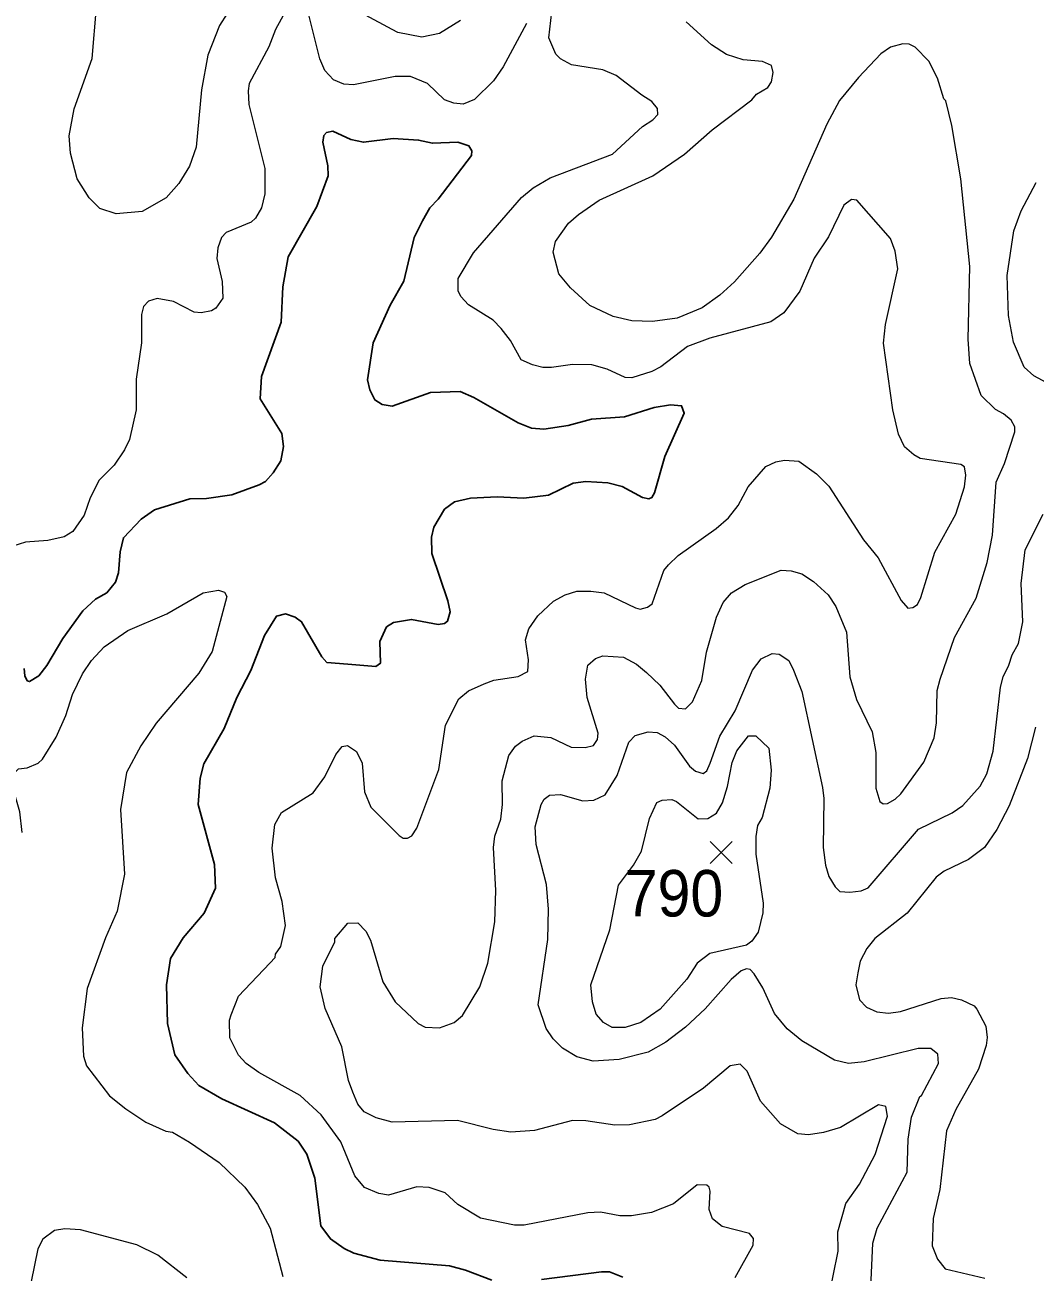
# Model space of a CAD drawing. Extents: x 294.2 to 320.3, y 7482.7 to 7510.7.
# Drawn here: x 305.508 to 307.247, y 7503.14 to 7505.286 of the extents above; entities that cross this region are included whole.
import ezdxf
from ezdxf.enums import TextEntityAlignment as Align

# ---------------------------------------------------------------- set-up
doc = ezdxf.new("R2010")
doc.units = 0
doc.header["$LTSCALE"] = 0.032
for name, color, linetype, lineweight in [('1', 7, 'Continuous', 25), ('2', 7, 'Continuous', 13), ('21', 7, 'Continuous', 25)]:
    doc.layers.add(name, color=color, linetype=linetype, lineweight=lineweight)
doc.layers.add('61', color=7, linetype='Continuous')

msp = doc.modelspace()

# ---------------------------------------------------------------- linework, layer by layer
at = {"layer": '1'}
for points in [[(306.24, 7504.2764), (306.2363, 7504.2953), (306.2088, 7504.3763), (306.208, 7504.4046), (306.2119, 7504.4219), (306.2304, 7504.4526), (306.2477, 7504.4652), (306.2752, 7504.4715), (306.3208, 7504.4739), (306.367, 7504.4716), (306.4095, 7504.4771), (306.4519, 7504.4976), (306.4734, 7504.5007), (306.5112, 7504.4983), (306.5363, 7504.492), (306.5709, 7504.4731), (306.5819, 7504.4708), (306.5874, 7504.4731), (306.5916, 7504.481), (306.6095, 7504.5436), (306.643, 7504.6182), (306.6383, 7504.6308), (306.6194, 7504.6324), (306.5911, 7504.6277), (306.54, 7504.6119), (306.4834, 7504.608), (306.4433, 7504.597), (306.4016, 7504.5907), (306.3804, 7504.5923), (306.3572, 7504.6017), (306.2809, 7504.645), (306.2573, 7504.6552), (306.2066, 7504.6536), (306.1406, 7504.63), (306.1233, 7504.6332), (306.1107, 7504.641), (306.1021, 7504.6583), (306.0981, 7504.6756), (306.1079, 7504.7393), (306.137, 7504.8038), (306.1602, 7504.8455), (306.1783, 7504.9202), (306.1924, 7504.9492), (306.205, 7504.9713), (306.2194, 7504.9862), (306.2768, 7505.0617), (306.2776, 7505.0696), (306.2723, 7505.0782), (306.2531, 7505.0843), (306.2095, 7505.0827), (306.1859, 7505.0882), (306.1419, 7505.0906), (306.0908, 7505.0843), (306.069, 7505.089), (306.0384, 7505.1036), (306.0274, 7505.1012), (306.0227, 7505.0957), (306.0211, 7505.0847), (306.0298, 7505.0438), (306.03, 7505.0265), (306.0107, 7504.9738), (305.9615, 7504.8873), (305.9521, 7504.8354), (305.9492, 7504.7749), (305.9154, 7504.6813), (305.913, 7504.6428), (305.9504, 7504.583), (305.9535, 7504.5609), (305.9488, 7504.5358), (305.9354, 7504.5153), (305.9223, 7504.5004), (305.9117, 7504.4945), (305.8647, 7504.4775), (305.8211, 7504.4712), (305.792, 7504.4704), (305.7315, 7504.4515), (305.7087, 7504.4358), (305.678, 7504.4036), (305.6725, 7504.3792), (305.6695, 7504.3431), (305.6642, 7504.3274), (305.6494, 7504.309), (305.6301, 7504.298), (305.6081, 7504.2776), (305.5735, 7504.2304), (305.546, 7504.184), (305.5321, 7504.1659), (305.5164, 7504.156), (305.5124, 7504.1576), (305.5085, 7504.1662), (305.5069, 7504.1788)], [(306.1307, 7504.2505), (306.1425, 7504.2576), (306.1739, 7504.2631), (306.2195, 7504.2544), (306.2306, 7504.256), (306.2353, 7504.2599), (306.24, 7504.2764)], [(306.3116, 7503.126), (306.2664, 7503.1433), (306.2389, 7503.1504), (306.1198, 7503.1606), (306.0742, 7503.1724), (306.0577, 7503.1803), (306.0341, 7503.1968), (306.0176, 7503.2196), (306.0071, 7503.3013), (305.9937, 7503.343), (305.9788, 7503.365), (305.9379, 7503.3964), (305.8471, 7503.4381), (305.8078, 7503.4609), (305.789, 7503.4814), (305.7664, 7503.5136), (305.7538, 7503.5679), (305.7518, 7503.634), (305.7589, 7503.6796), (305.7809, 7503.7149), (305.8167, 7503.7574), (305.8364, 7503.8006), (305.8348, 7503.8415), (305.8068, 7503.9445), (305.81, 7503.9901), (305.8163, 7504.0145), (305.8513, 7504.0751), (305.8733, 7504.1286), (305.8969, 7504.175), (305.9208, 7504.2356), (305.9412, 7504.2686), (305.9569, 7504.2725), (305.9734, 7504.267), (305.9844, 7504.2591), (306.0194, 7504.1986), (306.0281, 7504.1892), (306.0643, 7504.186), (306.1122, 7504.1821), (306.1201, 7504.1876), (306.1193, 7504.2253), (306.1307, 7504.2505)], [(306.5373, 7503.1308), (306.5141, 7503.1402), (306.5007, 7503.1402), (306.3973, 7503.1268)]]:
    msp.add_lwpolyline(points, dxfattribs=at)
at = {"layer": '2'}
for points in [[(305.9627, 7505.3203), (305.9397, 7505.2786), (305.9282, 7505.2485), (305.8944, 7505.1853), (305.8927, 7505.1731), (305.8938, 7505.1492), (305.9212, 7505.039), (305.9212, 7504.9956), (305.9154, 7504.9714), (305.9052, 7504.9535), (305.8976, 7504.947), (305.8548, 7504.9292), (305.8465, 7504.9202), (305.8401, 7504.9024), (305.8388, 7504.8845), (305.8478, 7504.8449), (305.849, 7504.8162), (305.8368, 7504.7986), (305.8293, 7504.7941), (305.8115, 7504.7908), (305.7995, 7504.7919), (305.7639, 7504.8103), (305.7357, 7504.8156), (305.7208, 7504.8111), (305.7122, 7504.8017), (305.7088, 7504.7877), (305.7088, 7504.7393), (305.6996, 7504.6764), (305.6996, 7504.624), (305.6881, 7504.5729), (305.6799, 7504.5551), (305.662, 7504.5288), (305.6364, 7504.5027), (305.6205, 7504.4721), (305.6102, 7504.4427), (305.5911, 7504.4146), (305.5758, 7504.405), (305.5477, 7504.3992), (305.5094, 7504.3961), (305.4768, 7504.3859)], [(305.8567, 7505.3059), (305.8433, 7505.2855), (305.8229, 7505.2344), (305.812, 7505.1744), (305.8031, 7505.0761), (305.7916, 7505.0429), (305.7731, 7505.0135), (305.7514, 7504.9886), (305.7099, 7504.9649), (305.6652, 7504.9611), (305.6371, 7504.9701), (305.6192, 7504.9886), (305.5981, 7505.0212), (305.5866, 7505.0658), (305.5847, 7505.0952), (305.5934, 7505.1419), (305.6244, 7505.2285), (305.6313, 7505.3167)], [(306.3713, 7505.2885), (306.3311, 7505.214), (306.3145, 7505.1903), (306.2819, 7505.1577), (306.2628, 7505.1501), (306.2462, 7505.1514), (306.2302, 7505.1571), (306.2009, 7505.1852), (306.1721, 7505.1973), (306.1453, 7505.1973), (306.0741, 7505.1831), (306.0574, 7505.1842), (306.0396, 7505.192), (306.0247, 7505.2076), (306.0161, 7505.2282), (305.9954, 7505.3103)], [(306.2539, 7504.8285), (306.2539, 7504.8497), (306.2803, 7504.8942), (306.363, 7504.9892), (306.3828, 7505.0058), (306.4122, 7505.0231), (306.5195, 7505.0639), (306.5712, 7505.1112), (306.5891, 7505.1227), (306.5973, 7505.1322), (306.5967, 7505.1425), (306.5872, 7505.1546), (306.5699, 7505.1654), (306.5257, 7505.1994), (306.5027, 7505.2088), (306.4488, 7505.2175), (306.4299, 7505.2281), (306.4218, 7505.2359), (306.4098, 7505.2642), (306.4149, 7505.3088)], [(306.2577, 7505.2938), (306.2219, 7505.2714), (306.1913, 7505.265), (306.1504, 7505.2733), (306.1402, 7505.2784), (306.0943, 7505.3033)], [(306.704, 7504.8213), (306.674, 7504.7996), (306.6306, 7504.7817), (306.5884, 7504.7759), (306.5527, 7504.7772), (306.5208, 7504.7843), (306.4805, 7504.8034), (306.4473, 7504.834), (306.427, 7504.8578), (306.4173, 7504.8954), (306.4213, 7504.9137), (306.4437, 7504.9449), (306.4609, 7504.96), (306.4965, 7504.9848), (306.5892, 7505.0264), (306.6432, 7505.0641), (306.6908, 7505.1058), (306.7592, 7505.1573), (306.7672, 7505.1673), (306.7867, 7505.1784), (306.7931, 7505.1884), (306.7959, 7505.2046), (306.7931, 7505.2163), (306.7776, 7505.2235), (306.7443, 7505.226), (306.7156, 7505.2355), (306.6897, 7505.2522), (306.6461, 7505.2914)], [(306.1243, 7503.6395), (306.1453, 7503.605), (306.1849, 7503.5679), (306.197, 7503.5615), (306.2219, 7503.5603), (306.2468, 7503.5692), (306.2615, 7503.5813), (306.2915, 7503.6305), (306.3049, 7503.6714), (306.3171, 7503.7429), (306.319, 7503.7966), (306.3148, 7503.8708), (306.3171, 7503.8903), (306.3275, 7503.9192), (306.3304, 7503.9447), (306.3298, 7503.9855), (306.3413, 7504.0289), (306.3528, 7504.0449), (306.3643, 7504.0538), (306.3848, 7504.0628), (306.4135, 7504.0596), (306.4486, 7504.043), (306.4726, 7504.0424), (306.4869, 7504.0462), (306.4939, 7504.0564), (306.4946, 7504.0673), (306.476, 7504.1286), (306.4729, 7504.1604), (306.4773, 7504.1841), (306.4901, 7504.1956), (306.5028, 7504.2007), (306.5386, 7504.1981), (306.5609, 7504.186), (306.5782, 7504.172), (306.6012, 7504.1502), (306.6264, 7504.1172), (306.6331, 7504.1105), (306.6453, 7504.1094), (306.6574, 7504.1211), (306.6735, 7504.1579), (306.6815, 7504.2066), (306.6982, 7504.2667), (306.7097, 7504.2921), (306.7241, 7504.3088), (306.7476, 7504.3232), (306.8099, 7504.3476), (306.8272, 7504.3469), (306.8451, 7504.3418), (306.8655, 7504.3284), (306.8904, 7504.3054), (306.9038, 7504.2856), (306.9223, 7504.2409), (306.9281, 7504.1643), (306.9396, 7504.1254), (306.9664, 7504.0698), (306.9728, 7504.0341), (306.9724, 7503.9729), (306.9798, 7503.9495), (306.985, 7503.9456), (306.9925, 7503.9462), (307.0057, 7503.954), (307.0154, 7503.9629), (307.0551, 7504.0172), (307.0729, 7504.0595), (307.0769, 7504.0854), (307.078, 7504.1405), (307.0832, 7504.16), (307.1079, 7504.2321), (307.1452, 7504.2997), (307.1643, 7504.361), (307.1732, 7504.4082), (307.18, 7504.4995), (307.1943, 7504.5312), (307.2121, 7504.5858), (307.2121, 7504.5944), (307.2058, 7504.6061), (307.1926, 7504.6167), (307.1783, 7504.6245), (307.1541, 7504.6484), (307.1347, 7504.7033), (307.1318, 7504.7456), (307.1343, 7504.8705), (307.119, 7505.0212), (307.1037, 7505.1131), (307.0934, 7505.1558), (307.0897, 7505.1591), (307.0787, 7505.1948), (307.0638, 7505.2237), (307.0403, 7505.2482), (307.0299, 7505.2532), (307.019, 7505.2538), (306.9978, 7505.2482), (306.981, 7505.2365), (306.9426, 7505.1958), (306.9104, 7505.1563)], [(306.9104, 7505.1563), (306.8885, 7505.1156), (306.8317, 7504.9866), (306.7934, 7504.9209), (306.7729, 7504.8934), (306.7296, 7504.8443), (306.704, 7504.8213)], [(307.3093, 7504.6476), (307.2448, 7504.6821), (307.2282, 7504.6974), (307.2097, 7504.7402), (307.2007, 7504.7862), (307.1988, 7504.8551), (307.2103, 7504.9318), (307.223, 7504.9662), (307.2486, 7505.0148)], [(305.934, 7503.8693), (305.9384, 7503.9102), (305.9499, 7503.9306), (306.0042, 7503.9645), (306.0247, 7503.9919), (306.0432, 7504.0308), (306.0546, 7504.0443), (306.0636, 7504.0462), (306.0791, 7504.0358), (306.0888, 7504.0158), (306.0929, 7503.9664), (306.1038, 7503.9402), (306.1523, 7503.891), (306.1594, 7503.8866), (306.167, 7503.8866), (306.174, 7503.8904), (306.183, 7503.9038), (306.2206, 7504.0047), (306.2321, 7504.0813), (306.2551, 7504.1266), (306.2717, 7504.14), (306.2986, 7504.1522), (306.3152, 7504.1586), (306.3573, 7504.1649), (306.3739, 7504.1732), (306.3751, 7504.1937), (306.37, 7504.2282), (306.3758, 7504.2467), (306.3911, 7504.269), (306.4179, 7504.2946), (306.4378, 7504.3054), (306.4582, 7504.3118), (306.4824, 7504.3118), (306.5054, 7504.3086), (306.5591, 7504.283), (306.5672, 7504.281), (306.5798, 7504.2843), (306.5879, 7504.2899), (306.608, 7504.3473), (306.616, 7504.3573), (306.6327, 7504.3729), (306.6981, 7504.4194), (306.7193, 7504.4377), (306.7359, 7504.4589), (306.7531, 7504.4912), (306.7831, 7504.5263), (306.8004, 7504.5346), (306.8153, 7504.5371), (306.84, 7504.5354), (306.8704, 7504.5137), (306.8917, 7504.4925), (306.9517, 7504.3999), (306.9766, 7504.3693), (307.0162, 7504.2958), (307.0277, 7504.2824), (307.0366, 7504.2837), (307.0443, 7504.2888), (307.05, 7504.3009), (307.0743, 7504.3788), (307.1101, 7504.444), (307.1254, 7504.4912), (307.1273, 7504.5116), (307.1254, 7504.5257), (307.119, 7504.5295), (307.0487, 7504.5403), (307.0379, 7504.5461), (307.0219, 7504.5601), (307.0117, 7504.5819), (307.0021, 7504.624), (306.9859, 7504.7387), (306.9893, 7504.7704), (307.0106, 7504.8665), (307.006, 7504.8971), (306.9979, 7504.9185), (306.9402, 7504.9848), (306.9307, 7504.986), (306.9178, 7504.9758), (306.891, 7504.9215), (306.8668, 7504.8851), (306.8419, 7504.8283), (306.8144, 7504.7906), (306.7921, 7504.7753), (306.6868, 7504.7472), (306.6484, 7504.7326), (306.6025, 7504.6981), (306.5872, 7504.6898), (306.5527, 7504.6789), (306.5411, 7504.6796), (306.5105, 7504.6936), (306.4837, 7504.7013), (306.4505, 7504.7019), (306.4148, 7504.6968), (306.3994, 7504.6968), (306.3816, 7504.7013), (306.3624, 7504.7096)], [(306.3624, 7504.7096), (306.3441, 7504.743), (306.328, 7504.7637), (306.3142, 7504.7781), (306.2718, 7504.8043), (306.2585, 7504.8188), (306.2539, 7504.8285)], [(307.1745, 7504.0366), (307.1873, 7504.1464), (307.1918, 7504.1643), (307.2018, 7504.1842), (307.2074, 7504.2024), (307.2179, 7504.2218), (307.2256, 7504.2588), (307.223, 7504.3252), (307.2294, 7504.3827), (307.2607, 7504.444)], [(305.5311, 7504.0155), (305.5386, 7504.0225), (305.5622, 7504.0604), (305.579, 7504.0979), (305.5905, 7504.1337), (305.6077, 7504.1694), (305.623, 7504.1924), (305.6447, 7504.216), (305.6856, 7504.2441), (305.7527, 7504.2728), (305.8153, 7504.3087), (305.8417, 7504.3132), (305.8521, 7504.3098), (305.8561, 7504.3026), (305.8306, 7504.2077), (305.8076, 7504.1707), (305.7341, 7504.0845), (305.708, 7504.0456), (305.683, 7503.9996), (305.6728, 7503.9357), (305.6799, 7503.8246), (305.6671, 7503.7608), (305.6473, 7503.7148), (305.6153, 7503.628), (305.6071, 7503.5603), (305.609, 7503.5117), (305.6141, 7503.4945), (305.6537, 7503.4434), (305.6818, 7503.4205), (305.7163, 7503.3981), (305.7507, 7503.3822), (305.7622, 7503.3809), (305.7916, 7503.3636), (305.8427, 7503.3282), (305.8869, 7503.2859), (305.9084, 7503.2564), (305.9302, 7503.2155), (305.9523, 7503.132)], [(306.9638, 7503.1134), (306.9677, 7503.1894), (306.9747, 7503.2155), (307.0266, 7503.312), (307.0283, 7503.3685), (307.0343, 7503.4066), (307.0482, 7503.4422), (307.0513, 7503.4435), (307.0807, 7503.499), (307.0794, 7503.5149), (307.0673, 7503.5245), (307.0456, 7503.5245), (306.9524, 7503.5015), (306.9255, 7503.499), (306.9013, 7503.5048), (306.8451, 7503.538), (306.8202, 7503.5584), (306.7985, 7503.5846), (306.7781, 7503.6293), (306.7633, 7503.6529), (306.7563, 7503.6605), (306.75, 7503.6618), (306.741, 7503.658), (306.7237, 7503.6433), (306.6791, 7503.5928), (306.6452, 7503.5616), (306.6114, 7503.5354), (306.5808, 7503.5181), (306.531, 7503.5054), (306.4863, 7503.5028), (306.4582, 7503.5105), (306.4333, 7503.5252), (306.4173, 7503.5412), (306.4052, 7503.559), (306.3917, 7503.5999), (306.4083, 7503.7123), (306.4096, 7503.7646), (306.4058, 7503.8068), (306.3879, 7503.8757), (306.3866, 7503.9064), (306.3969, 7503.9447), (306.402, 7503.9536), (306.4109, 7503.9606), (306.4301, 7503.9619), (306.4684, 7503.951), (306.4873, 7503.9521), (306.5067, 7503.9613), (306.5278, 7503.9945), (306.5475, 7504.0519), (306.5584, 7504.0634), (306.5808, 7504.0698), (306.5961, 7504.0685), (306.6101, 7504.0609), (306.6261, 7504.0468), (306.6522, 7504.0104), (306.6625, 7504.0021), (306.6753, 7503.9977), (306.6818, 7504.0027), (306.6874, 7504.0155), (306.704, 7504.0622), (306.7308, 7504.1056), (306.7602, 7504.1758), (306.7755, 7504.195), (306.794, 7504.2045), (306.8061, 7504.2033), (306.8227, 7504.1924), (306.831, 7504.1758), (306.8451, 7504.1388), (306.8808, 7503.974), (306.8834, 7503.9549), (306.8821, 7503.8706), (306.8859, 7503.84), (306.8917, 7503.8208), (306.9025, 7503.8029), (306.9108, 7503.7946), (306.9281, 7503.7934), (306.9473, 7503.7959), (306.9594, 7503.801)], [(307.2473, 7504.0775), (307.2339, 7504.0239), (307.202, 7503.9421), (307.1809, 7503.9013), (307.1599, 7503.8706), (307.1324, 7503.8501), (307.0903, 7503.8297), (307.0762, 7503.8195), (307.0264, 7503.7576), (306.9708, 7503.7138), (306.9574, 7503.6969), (306.9459, 7503.6752), (306.9415, 7503.6548), (306.9383, 7503.6344), (306.9447, 7503.6082), (306.9568, 7503.596), (306.9741, 7503.5878), (306.9945, 7503.5852), (307.0149, 7503.5884), (307.0849, 7503.6104), (307.1026, 7503.6126), (307.1203, 7503.6083), (307.142, 7503.598), (307.1464, 7503.5922), (307.1617, 7503.5629), (307.1643, 7503.5437), (307.1624, 7503.5297), (307.1496, 7503.4888), (307.1101, 7503.4199), (307.0941, 7503.3828), (307.0826, 7503.2819), (307.0711, 7503.2321), (307.0698, 7503.1849), (307.0788, 7503.1619), (307.0922, 7503.1453), (307.1605, 7503.1293)], [(306.9594, 7503.801), (307.0462, 7503.9019), (307.1038, 7503.9305), (307.1221, 7503.9428), (307.1522, 7503.9759), (307.1637, 7503.9976), (307.1745, 7504.0366)], [(305.5037, 7503.8961), (305.4998, 7503.9319), (305.4877, 7503.974), (305.4877, 7503.9964), (305.4973, 7504.0059), (305.512, 7504.0079), (305.5311, 7504.0155)], [(305.9391, 7503.681), (305.9397, 7503.6867), (305.9486, 7503.7001), (305.957, 7503.7365), (305.9512, 7503.7774), (305.9397, 7503.8183), (305.934, 7503.8693)], [(306.0419, 7503.7084), (306.0419, 7503.7142), (306.0642, 7503.7403), (306.0815, 7503.741), (306.0949, 7503.7263), (306.1031, 7503.711), (306.1243, 7503.6395)], [(306.8904, 7503.091), (306.9076, 7503.176), (306.907, 7503.2092), (306.9211, 7503.2576), (306.9447, 7503.2909), (306.9715, 7503.342), (306.993, 7503.4079), (306.9901, 7503.4247), (306.9775, 7503.4274), (306.912, 7503.3885), (306.8827, 7503.3802), (306.8566, 7503.3758), (306.8387, 7503.3777), (306.8087, 7503.3949), (306.7742, 7503.4339), (306.7512, 7503.4856), (306.7391, 7503.4977), (306.7219, 7503.4945), (306.6759, 7503.4562), (306.605, 7503.409), (306.5929, 7503.4026), (306.5488, 7503.393), (306.5233, 7503.3924), (306.4735, 7503.4001), (306.4505, 7503.4007), (306.3854, 7503.3835), (306.3445, 7503.3809), (306.3139, 7503.3853), (306.2526, 7503.4007), (306.1402, 7503.3981), (306.1128, 7503.4051), (306.0923, 7503.4154), (306.0815, 7503.4288), (306.0725, 7503.4492), (306.0655, 7503.4697), (306.054, 7503.5277), (306.0253, 7503.5935), (306.0163, 7503.6305), (306.0208, 7503.6663), (306.0419, 7503.7084)], [(306.7308, 7503.1306), (306.7614, 7503.1862), (306.7621, 7503.1976), (306.7551, 7503.206), (306.7082, 7503.2181), (306.6915, 7503.2315), (306.6858, 7503.2477), (306.6875, 7503.2788), (306.6858, 7503.2861), (306.6817, 7503.2894), (306.6651, 7503.29), (306.6243, 7503.2571), (306.5867, 7503.2424), (306.5523, 7503.2369), (306.5322, 7503.2369), (306.4988, 7503.243), (306.4773, 7503.2417), (306.3675, 7503.2206), (306.3509, 7503.2206), (306.2922, 7503.2328), (306.2532, 7503.2564), (306.2315, 7503.2762), (306.2041, 7503.2851), (306.183, 7503.2864), (306.1338, 7503.2724), (306.1172, 7503.2749), (306.093, 7503.2851), (306.0763, 7503.3055), (306.0521, 7503.3637), (306.0183, 7503.4102), (305.9819, 7503.4435), (305.9111, 7503.4831), (305.8893, 7503.4987), (305.8761, 7503.5132), (305.8612, 7503.5431), (305.8605, 7503.5731), (305.8631, 7503.5826), (305.8758, 7503.6146), (305.9301, 7503.6714), (305.9391, 7503.681)], [(305.7871, 7503.13), (305.7373, 7503.1689), (305.701, 7503.1868), (305.6039, 7503.2123), (305.5771, 7503.2142), (305.5592, 7503.2111), (305.5394, 7503.1963), (305.5305, 7503.1798), (305.5132, 7503.0955)]]:
    msp.add_lwpolyline(points, dxfattribs=at)
msp.add_lwpolyline([(306.6477, 7503.6439), (306.6018, 7503.5922), (306.568, 7503.5692), (306.5412, 7503.5609), (306.5188, 7503.5609), (306.504, 7503.5692), (306.4912, 7503.5838), (306.485, 7503.605), (306.4824, 7503.6344), (306.515, 7503.7289), (306.5296, 7503.8055), (306.5559, 7503.8399), (306.5692, 7503.8642), (306.5833, 7503.9204), (306.596, 7503.9479), (306.605, 7503.9523), (306.6216, 7503.953), (306.6299, 7503.9498), (306.6672, 7503.9201), (306.6833, 7503.9207), (306.6982, 7503.9298), (306.7088, 7503.9476), (306.7174, 7503.9753), (306.7252, 7504.0168), (306.7335, 7504.0367), (306.7534, 7504.0625), (306.7662, 7504.063), (306.7884, 7504.0415), (306.7928, 7504.0038), (306.7901, 7503.9728), (306.7772, 7503.922), (306.7689, 7503.9086), (306.7661, 7503.8892), (306.7659, 7503.8591), (306.7787, 7503.7748), (306.7781, 7503.7582), (306.7704, 7503.725), (306.7595, 7503.7091), (306.7499, 7503.7027), (306.6868, 7503.688), (306.665, 7503.6714)], close=True, dxfattribs=at)
at = {"layer": '21'}
for p, q in [((306.6878, 7503.8806), (306.7253, 7503.8431)), ((306.7253, 7503.8806), (306.6878, 7503.8431))]:
    msp.add_line(p, q, dxfattribs=at)

# ---------------------------------------------------------------- texts
at = {"layer": '61', "width": 0.95}
msp.add_text('790', height=0.08, dxfattribs=at).set_placement((306.6253, 7503.7518), align=Align.CENTER)

doc.saveas('drawing.dxf')
